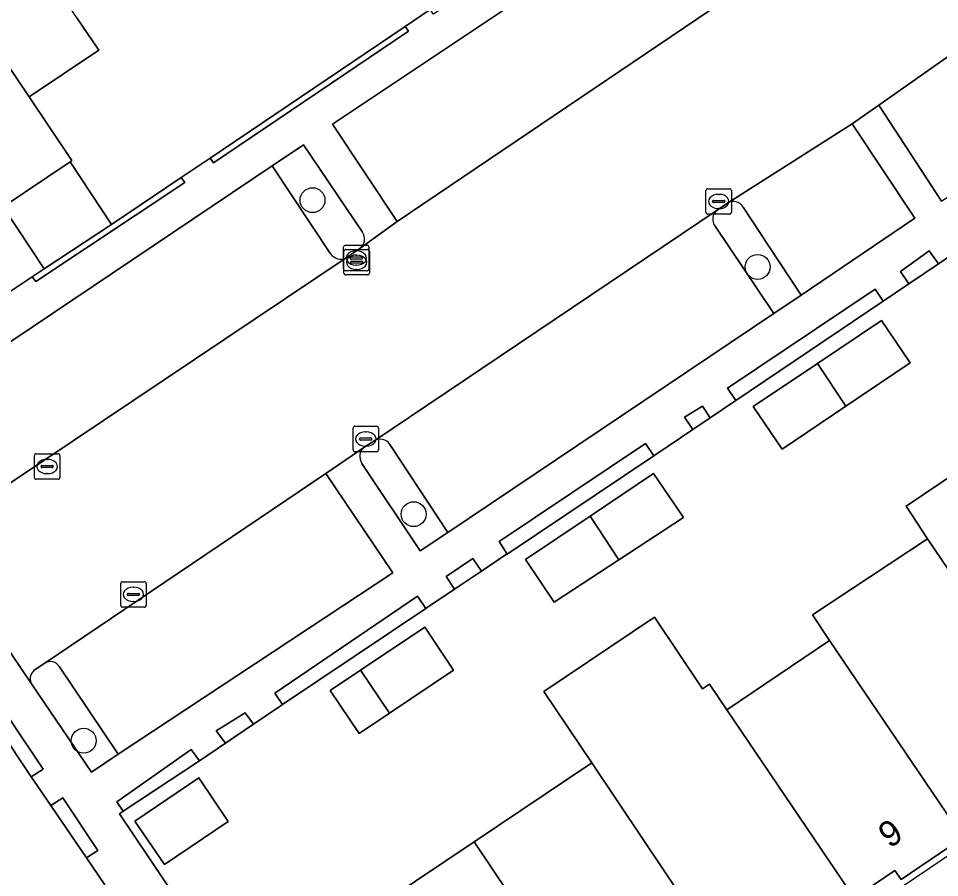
# Model space of a CAD drawing. Extents: x 158793 to 159888, y 384317 to 385256.
# Drawn here: x 159074.77 to 159110.93, y 384807.77 to 384841.48 of the extents above; entities that cross this region are included whole.
import ezdxf

# ---------------------------------------------------------------- set-up
doc = ezdxf.new("R2010")
doc.units = 0
for name, color, linetype in [('IMGEO_Boom', 7, 'Continuous'), ('IMGEO_Erf', 7, 'Continuous'), ('IMGEO_Groenvoorziening', 7, 'Continuous'), ('IMGEO_Haag', 7, 'Continuous'), ('IMGEO_Kolk', 7, 'Continuous'), ('IMGEO_Pand', 7, 'Continuous'), ('IMGEO_Pand_nummerreeks', 7, 'Continuous'), ('IMGEO_Pand_overbouw', 7, 'Continuous'), ('IMGEO_Parkeervlak_open', 7, 'Continuous'), ('IMGEO_Rijbaan_lokaal_open', 7, 'Continuous'), ('IMGEO_Voetpad_open', 7, 'Continuous')]:
    doc.layers.add(name, color=color, linetype=linetype)

msp = doc.modelspace()

# ---------------------------------------------------------------- linework, layer by layer
at = {"layer": 'IMGEO_Boom'}
for centre in [(159086.313, 384834.351), (159103.788, 384831.732), (159090.283, 384822.028), (159077.329, 384813.136)]:
    msp.add_circle(centre, 0.489, dxfattribs=at)
at = {"layer": 'IMGEO_Erf'}
for points in [[(159077.066, 384841.508), (159077.918, 384840.237), (159075.183, 384838.409), (159076.867, 384835.906), (159076.8, 384835.861), (159078.427, 384833.399), (159081.154, 384835.237), (159082.293, 384836.005), (159089.949, 384841.167), (159090.931, 384841.829)], [(159111.827, 384832.488), (159110.891, 384831.855), (159109.725, 384831.067), (159108.717, 384830.386), (159102.93, 384826.487), (159102.898, 384826.465), (159101.924, 384825.807), (159101.242, 384825.346), (159099.79, 384824.365), (159099.711, 384824.312), (159093.951, 384820.464), (159093.933, 384820.452), (159092.944, 384819.788), (159091.89, 384819.08), (159090.818, 384818.36), (159090.768, 384818.326), (159085.136, 384814.554), (159084.998, 384814.462), (159083.993, 384813.783), (159082.899, 384813.045), (159081.871, 384812.35), (159078.883, 384810.368), (159078.735, 384810.27), (159082.907, 384804.048)], [(159088.05, 384806.077), (159092.666, 384809.17), (159097.281, 384812.263), (159095.398, 384815.073), (159099.745, 384817.985), (159101.628, 384815.176), (159101.897, 384815.356), (159102.574, 384814.354), (159106.613, 384817.067), (159105.946, 384818.075), (159110.461, 384821.064), (159109.622, 384822.336), (159114.303, 384825.494)], [(159078.157, 384807.476), (159077.433, 384808.542), (159076.038, 384810.594), (159075.364, 384811.587), (159075.272, 384811.724), (159071.518, 384817.338)]]:
    msp.add_lwpolyline(points, dxfattribs=at)
for points in [[(159068.588, 384838.769), (159060.689, 384833.468), (159062.069, 384831.391), (159063.72, 384832.585), (159063.886, 384832.704), (159068.07, 384826.541), (159074.322, 384830.685), (159075.31, 384831.34), (159075.347, 384831.364), (159075.783, 384831.652), (159074.169, 384834.095), (159072.491, 384832.968)], [(159104.747, 384824.579), (159103.618, 384826.251), (159106.134, 384827.939), (159108.649, 384829.627), (159109.781, 384827.965), (159107.256, 384826.266)], [(159100.877, 384821.891), (159098.34, 384820.231), (159095.803, 384818.57), (159094.675, 384820.248), (159097.211, 384821.956), (159099.694, 384823.628)], [(159091.849, 384815.909), (159089.332, 384814.221), (159088.138, 384813.42), (159087.008, 384815.105), (159088.202, 384815.904), (159090.721, 384817.59)], [(159083.003, 384809.973), (159080.496, 384808.279), (159079.343, 384809.985), (159081.847, 384811.677)]]:
    msp.add_lwpolyline(points, close=True, dxfattribs=at)
at = {"layer": 'IMGEO_Groenvoorziening'}
for points in [[(159090.085, 384840.982), (159089.949, 384841.167), (159082.293, 384836.005), (159082.427, 384835.822)], [(159081.298, 384835.04), (159081.154, 384835.237), (159078.427, 384833.399), (159075.783, 384831.652), (159075.347, 384831.364), (159075.31, 384831.34), (159075.447, 384831.156)], [(159110.891, 384831.855), (159110.527, 384832.364), (159109.396, 384831.552), (159109.725, 384831.067)], [(159108.717, 384830.386), (159108.408, 384830.852), (159102.6, 384826.978), (159102.93, 384826.487)], [(159101.624, 384826.273), (159100.917, 384825.831), (159101.242, 384825.346), (159101.924, 384825.807)], [(159099.711, 384824.312), (159099.382, 384824.799), (159093.642, 384820.952), (159093.951, 384820.464)], [(159092.944, 384819.788), (159092.611, 384820.282), (159091.563, 384819.579), (159091.89, 384819.08)], [(159090.768, 384818.326), (159090.437, 384818.806), (159084.836, 384815.005), (159085.136, 384814.554)], [(159071.973, 384817.629), (159071.518, 384817.338), (159075.272, 384811.724), (159075.74, 384812.019)], [(159083.993, 384813.783), (159083.672, 384814.232), (159082.536, 384813.528), (159082.899, 384813.045)], [(159081.871, 384812.35), (159081.549, 384812.797), (159078.627, 384810.737), (159078.883, 384810.368)], [(159076.511, 384810.898), (159076.038, 384810.594), (159077.433, 384808.542), (159077.887, 384808.825)]]:
    msp.add_lwpolyline(points, close=True, dxfattribs=at)
for points in [[(159088.279, 384833.096), (159085.957, 384836.518), (159084.728, 384835.693)], [(159084.728, 384835.693), (159087.02, 384832.246)], [(159102.612, 384834.24), (159102.194, 384833.959)], [(159102.121, 384833.328), (159104.423, 384829.902), (159105.492, 384830.629), (159104.229, 384832.548), (159103.221, 384834.08)], [(159087.632, 384832.088), (159088.175, 384832.452)], [(159088.718, 384824.897), (159088.369, 384824.672)], [(159088.254, 384824.015), (159090.543, 384820.586), (159091.625, 384821.312), (159089.353, 384824.764)], [(159075.799, 384816.181), (159075.384, 384815.901)], [(159075.3, 384815.33), (159077.638, 384811.899), (159078.686, 384812.61), (159076.379, 384816.031)]]:
    msp.add_lwpolyline(points, dxfattribs=at)
for centre, radius, start, end in [((159102.834, 384833.848), 0.451, 30.9881, 119.5711), ((159102.47, 384833.607), 0.447, 128.1535, 218.6482), ((159087.861, 384832.833), 0.493, 309.4484, 32.2045), ((159087.419, 384832.526), 0.487, 215.0444, 296.0037), ((159088.968, 384824.509), 0.462, 33.5529, 122.788), ((159088.637, 384824.286), 0.47, 124.8306, 215.3127), ((159076.018, 384815.831), 0.413, 28.9369, 122.0627), ((159075.659, 384815.569), 0.432, 129.6681, 213.5943)]:
    msp.add_arc(centre, radius, start, end, dxfattribs=at)
at = {"layer": 'IMGEO_Haag'}
for points in [[(159090.085, 384840.982), (159089.949, 384841.167), (159082.293, 384836.005), (159082.427, 384835.822)], [(159081.298, 384835.04), (159081.154, 384835.237), (159078.427, 384833.399), (159075.783, 384831.652), (159075.347, 384831.364), (159075.31, 384831.34), (159075.447, 384831.156)], [(159110.891, 384831.855), (159110.527, 384832.364), (159109.396, 384831.552), (159109.725, 384831.067)], [(159108.717, 384830.386), (159108.408, 384830.852), (159102.6, 384826.978), (159102.93, 384826.487)], [(159101.624, 384826.273), (159100.917, 384825.831), (159101.242, 384825.346), (159101.924, 384825.807)], [(159099.711, 384824.312), (159099.382, 384824.799), (159093.642, 384820.952), (159093.951, 384820.464)], [(159092.944, 384819.788), (159092.611, 384820.282), (159091.563, 384819.579), (159091.89, 384819.08)], [(159090.768, 384818.326), (159090.437, 384818.806), (159084.836, 384815.005), (159085.136, 384814.554)], [(159071.973, 384817.629), (159071.518, 384817.338), (159075.272, 384811.724), (159075.74, 384812.019)], [(159083.993, 384813.783), (159083.672, 384814.232), (159082.536, 384813.528), (159082.899, 384813.045)], [(159081.871, 384812.35), (159081.549, 384812.797), (159078.627, 384810.737), (159078.883, 384810.368)], [(159076.511, 384810.898), (159076.038, 384810.594), (159077.433, 384808.542), (159077.887, 384808.825)]]:
    msp.add_lwpolyline(points, close=True, dxfattribs=at)
at = {"layer": 'IMGEO_Kolk'}
for p, q in [((159101.76, 384833.874), (159101.76, 384834.726)), ((159101.835, 384834.8), (159102.687, 384834.8)), ((159102.248, 384834.58), (159102.273, 384834.58)), ((159102.761, 384834.726), (159102.761, 384833.874)), ((159102.019, 384834.294), (159102.019, 384834.306)), ((159102.457, 384834.257), (159102.059, 384834.257)), ((159102.062, 384834.343), (159102.46, 384834.343)), ((159102.503, 384834.306), (159102.503, 384834.294)), ((159102.271, 384834.02), (159102.246, 384834.02)), ((159102.687, 384833.8), (159101.835, 384833.8)), ((159087.529, 384831.653), (159087.529, 384832.505)), ((159087.604, 384832.579), (159088.456, 384832.579)), ((159087.619, 384832.416), (159088.471, 384832.416)), ((159088.53, 384832.505), (159088.53, 384831.653)), ((159087.544, 384831.49), (159087.544, 384832.342)), ((159087.788, 384832.073), (159087.788, 384832.085)), ((159088.226, 384832.036), (159087.828, 384832.036)), ((159087.831, 384832.122), (159088.229, 384832.122)), ((159088.017, 384832.359), (159088.042, 384832.359)), ((159088.032, 384832.196), (159088.057, 384832.196)), ((159088.272, 384832.085), (159088.272, 384832.073)), ((159088.545, 384832.342), (159088.545, 384831.49)), ((159087.803, 384831.91), (159087.803, 384831.922)), ((159088.241, 384831.873), (159087.843, 384831.873)), ((159087.846, 384831.959), (159088.244, 384831.959)), ((159088.04, 384831.799), (159088.015, 384831.799)), ((159088.287, 384831.922), (159088.287, 384831.91)), ((159088.456, 384831.579), (159087.604, 384831.579)), ((159088.471, 384831.416), (159087.619, 384831.416)), ((159088.055, 384831.636), (159088.03, 384831.636)), ((159087.904, 384824.55), (159087.904, 384825.402)), ((159087.979, 384825.476), (159088.831, 384825.476)), ((159088.392, 384825.256), (159088.417, 384825.256)), ((159088.905, 384825.402), (159088.905, 384824.55)), ((159088.163, 384824.97), (159088.163, 384824.982)), ((159088.601, 384824.933), (159088.203, 384824.933)), ((159088.206, 384825.019), (159088.604, 384825.019)), ((159088.647, 384824.982), (159088.647, 384824.97)), ((159088.831, 384824.476), (159087.979, 384824.476)), ((159088.415, 384824.696), (159088.39, 384824.696)), ((159075.394, 384823.473), (159075.394, 384824.325)), ((159075.469, 384824.399), (159076.321, 384824.399)), ((159075.882, 384824.179), (159075.907, 384824.179)), ((159076.395, 384824.325), (159076.395, 384823.473)), ((159075.653, 384823.893), (159075.653, 384823.905)), ((159076.091, 384823.856), (159075.693, 384823.856)), ((159075.696, 384823.942), (159076.094, 384823.942)), ((159076.137, 384823.905), (159076.137, 384823.893)), ((159076.321, 384823.399), (159075.469, 384823.399)), ((159075.905, 384823.619), (159075.88, 384823.619)), ((159078.856, 384819.378), (159079.708, 384819.378)), ((159078.781, 384818.452), (159078.781, 384819.304)), ((159079.269, 384819.158), (159079.294, 384819.158)), ((159079.782, 384819.304), (159079.782, 384818.452)), ((159079.04, 384818.872), (159079.04, 384818.884)), ((159079.478, 384818.835), (159079.08, 384818.835)), ((159079.083, 384818.921), (159079.481, 384818.921)), ((159079.524, 384818.884), (159079.524, 384818.872)), ((159079.708, 384818.378), (159078.856, 384818.378)), ((159079.292, 384818.598), (159079.267, 384818.598))]:
    msp.add_line(p, q, dxfattribs=at)
for points in [[(159101.76, 384833.874), (159101.76, 384834.726)], [(159101.835, 384834.8), (159102.687, 384834.8)], [(159102.761, 384834.726), (159102.761, 384833.874)], [(159102.687, 384833.8), (159101.835, 384833.8)], [(159087.529, 384831.653), (159087.529, 384832.505)], [(159087.604, 384832.579), (159088.456, 384832.579)], [(159087.619, 384832.416), (159088.471, 384832.416)], [(159088.53, 384832.505), (159088.53, 384831.653)], [(159087.544, 384831.49), (159087.544, 384832.342)], [(159088.545, 384832.342), (159088.545, 384831.49)], [(159088.456, 384831.579), (159087.604, 384831.579)], [(159088.471, 384831.416), (159087.619, 384831.416)], [(159087.904, 384824.55), (159087.904, 384825.402)], [(159087.979, 384825.476), (159088.831, 384825.476)], [(159088.905, 384825.402), (159088.905, 384824.55)], [(159088.831, 384824.476), (159087.979, 384824.476)], [(159075.394, 384823.473), (159075.394, 384824.325)], [(159075.469, 384824.399), (159076.321, 384824.399)], [(159076.395, 384824.325), (159076.395, 384823.473)], [(159076.321, 384823.399), (159075.469, 384823.399)], [(159078.856, 384819.378), (159079.708, 384819.378)], [(159078.781, 384818.452), (159078.781, 384819.304)], [(159079.782, 384819.304), (159079.782, 384818.452)], [(159079.708, 384818.378), (159078.856, 384818.378)]]:
    msp.add_lwpolyline(points, dxfattribs=at)
for centre, radius, start, end in [((159101.837, 384834.724), 0.0765, 91.552, 178.448), ((159101.837, 384834.724), 0.0765, 91.552, 178.448), ((159102.685, 384834.724), 0.0765, 1.552, 88.448), ((159102.685, 384834.724), 0.0765, 1.552, 88.448), ((159102.059, 384834.303), 0.0403, 85.8775, 175.7526), ((159102.056, 384834.293), 0.0366, 178.938, 274.7102), ((159102.46, 384834.3), 0.043, 264.8664, 352.4533), ((159102.464, 384834.305), 0.0386, 1.7309, 96.639), ((159101.837, 384833.876), 0.0765, 181.552, 268.448), ((159101.837, 384833.876), 0.0765, 181.552, 268.448), ((159102.685, 384833.876), 0.0765, 271.552, 358.448), ((159102.685, 384833.876), 0.0765, 271.552, 358.448), ((159087.606, 384832.503), 0.0765, 91.552, 178.448), ((159087.606, 384832.503), 0.0765, 91.552, 178.448), ((159087.621, 384832.34), 0.0765, 91.552, 178.448), ((159087.621, 384832.34), 0.0765, 91.552, 178.448), ((159088.454, 384832.503), 0.0765, 1.552, 88.448), ((159088.454, 384832.503), 0.0765, 1.552, 88.448), ((159088.469, 384832.34), 0.0765, 1.552, 88.448), ((159088.469, 384832.34), 0.0765, 1.552, 88.448), ((159087.828, 384832.082), 0.0403, 85.8775, 175.7526), ((159087.825, 384832.072), 0.0366, 178.938, 274.7102), ((159088.229, 384832.079), 0.043, 264.8664, 352.4533), ((159088.233, 384832.084), 0.0386, 1.7309, 96.639), ((159087.843, 384831.919), 0.0403, 85.8775, 175.7526), ((159087.84, 384831.909), 0.0366, 178.938, 274.7102), ((159088.244, 384831.916), 0.043, 264.8664, 352.4533), ((159088.248, 384831.921), 0.0386, 1.7309, 96.639), ((159087.606, 384831.655), 0.0765, 181.552, 268.448), ((159087.606, 384831.655), 0.0765, 181.552, 268.448), ((159087.621, 384831.492), 0.0765, 181.552, 268.448), ((159087.621, 384831.492), 0.0765, 181.552, 268.448), ((159088.454, 384831.655), 0.0765, 271.552, 358.448), ((159088.454, 384831.655), 0.0765, 271.552, 358.448), ((159088.469, 384831.492), 0.0765, 271.552, 358.448), ((159088.469, 384831.492), 0.0765, 271.552, 358.448), ((159087.981, 384825.4), 0.0765, 91.552, 178.448), ((159087.981, 384825.4), 0.0765, 91.552, 178.448), ((159088.829, 384825.4), 0.0765, 1.552, 88.448), ((159088.829, 384825.4), 0.0765, 1.552, 88.448), ((159088.203, 384824.979), 0.0403, 85.8775, 175.7526), ((159088.2, 384824.969), 0.0366, 178.938, 274.7102), ((159088.604, 384824.976), 0.043, 264.8664, 352.4533), ((159088.608, 384824.981), 0.0386, 1.7309, 96.639), ((159087.981, 384824.552), 0.0765, 181.552, 268.448), ((159087.981, 384824.552), 0.0765, 181.552, 268.448), ((159088.829, 384824.552), 0.0765, 271.552, 358.448), ((159088.829, 384824.552), 0.0765, 271.552, 358.448), ((159075.471, 384824.323), 0.0765, 91.552, 178.448), ((159075.471, 384824.323), 0.0765, 91.552, 178.448), ((159076.319, 384824.323), 0.0765, 1.552, 88.448), ((159076.319, 384824.323), 0.0765, 1.552, 88.448), ((159075.693, 384823.902), 0.0403, 85.8775, 175.7526), ((159075.69, 384823.892), 0.0366, 178.938, 274.7102), ((159076.094, 384823.899), 0.043, 264.8664, 352.4533), ((159076.098, 384823.904), 0.0386, 1.7309, 96.639), ((159075.471, 384823.475), 0.0765, 181.552, 268.448), ((159075.471, 384823.475), 0.0765, 181.552, 268.448), ((159076.319, 384823.475), 0.0765, 271.552, 358.448), ((159076.319, 384823.475), 0.0765, 271.552, 358.448), ((159078.858, 384819.302), 0.0765, 91.552, 178.448), ((159078.858, 384819.302), 0.0765, 91.552, 178.448), ((159079.706, 384819.302), 0.0765, 1.552, 88.448), ((159079.706, 384819.302), 0.0765, 1.552, 88.448), ((159079.08, 384818.881), 0.0403, 85.8775, 175.7526), ((159079.077, 384818.871), 0.0366, 178.938, 274.7102), ((159079.481, 384818.878), 0.043, 264.8664, 352.4533), ((159079.485, 384818.883), 0.0386, 1.7309, 96.639), ((159078.858, 384818.454), 0.0765, 181.552, 268.448), ((159078.858, 384818.454), 0.0765, 181.552, 268.448), ((159079.706, 384818.454), 0.0765, 271.552, 358.448), ((159079.706, 384818.454), 0.0765, 271.552, 358.448)]:
    msp.add_arc(centre, radius, start, end, dxfattribs=at)
for centre, major_axis, ratio, start_param, end_param in [((159102.247, 384834.3), (-0.387, 0.002), 0.722429, 4.712389, 7.853982), ((159102.272, 384834.3), (-0.39, 0.002), 0.717154, 1.570796, 4.712389), ((159088.016, 384832.079), (-0.387, 0.002), 0.722429, 4.712389, 7.853982), ((159088.031, 384831.916), (-0.387, 0.002), 0.722429, 4.712389, 7.853982), ((159088.041, 384832.079), (-0.39, 0.002), 0.717154, 1.570796, 4.712389), ((159088.056, 384831.916), (-0.39, 0.002), 0.717154, 1.570796, 4.712389), ((159088.391, 384824.976), (-0.387, 0.002), 0.722429, 4.712389, 7.853982), ((159088.416, 384824.976), (-0.39, 0.002), 0.717154, 1.570796, 4.712389), ((159075.881, 384823.899), (-0.387, 0.002), 0.722429, 4.712389, 7.853982), ((159075.906, 384823.899), (-0.39, 0.002), 0.717154, 1.570796, 4.712389), ((159079.268, 384818.878), (-0.387, 0.002), 0.722429, 4.712389, 7.853982), ((159079.293, 384818.878), (-0.39, 0.002), 0.717154, 1.570796, 4.712389)]:
    msp.add_ellipse(centre, major_axis=major_axis, ratio=ratio, start_param=start_param, end_param=end_param, dxfattribs=at)
at = {"layer": 'IMGEO_Pand'}
for points in [[(159071.41, 384844.017), (159069.015, 384842.403), (159065.595, 384847.481), (159055.74, 384840.842), (159057.463, 384838.274), (159060.012, 384834.476), (159060.689, 384833.468), (159068.588, 384838.769), (159072.491, 384832.968), (159074.169, 384834.095), (159076.8, 384835.861), (159076.867, 384835.906), (159075.183, 384838.409)], [(159074.148, 384845.861), (159071.41, 384844.017), (159075.183, 384838.409), (159077.918, 384840.237), (159077.066, 384841.508)], [(159076.8, 384835.861), (159074.169, 384834.095), (159075.783, 384831.652), (159078.427, 384833.399)], [(159108.649, 384829.627), (159106.134, 384827.939), (159107.256, 384826.266), (159109.781, 384827.965)], [(159107.256, 384826.266), (159106.134, 384827.939), (159103.618, 384826.251), (159104.747, 384824.579)], [(159114.303, 384825.494), (159109.622, 384822.336), (159110.461, 384821.064), (159115.657, 384813.391), (159116.048, 384813.653), (159116.553, 384813.991), (159116.202, 384814.517), (159116.19, 384814.536), (159117.337, 384815.3), (159117.581, 384814.933), (159119.501, 384816.211), (159119.613, 384816.043), (159120.347, 384816.535)], [(159100.877, 384821.891), (159099.694, 384823.628), (159097.211, 384821.956), (159098.34, 384820.231)], [(159098.34, 384820.231), (159097.211, 384821.956), (159094.675, 384820.248), (159095.803, 384818.57)], [(159110.461, 384821.064), (159105.946, 384818.075), (159106.613, 384817.067), (159111.996, 384809.117), (159112.909, 384809.729), (159112.543, 384810.279), (159113.69, 384811.044), (159113.935, 384810.677), (159115.853, 384811.957), (159115.969, 384811.784), (159116.884, 384812.399), (159116.048, 384813.653), (159115.657, 384813.391)], [(159102.574, 384814.354), (159101.897, 384815.356), (159101.628, 384815.176), (159099.745, 384817.985), (159095.398, 384815.073), (159097.281, 384812.263), (159103.302, 384803.278), (159103.94, 384803.706), (159103.559, 384804.259), (159104.696, 384805.042), (159104.923, 384804.712), (159106.822, 384806.02), (159107.001, 384805.762), (159107.957, 384806.404)], [(159088.202, 384815.904), (159089.332, 384814.221), (159091.849, 384815.909), (159090.721, 384817.59)], [(159106.613, 384817.067), (159102.574, 384814.354), (159107.957, 384806.404), (159108.42, 384806.715), (159108.04, 384807.273), (159109.181, 384808.049), (159109.429, 384807.685), (159111.336, 384808.981), (159111.48, 384808.77), (159111.996, 384809.117)], [(159088.202, 384815.904), (159087.008, 384815.105), (159088.138, 384813.42), (159089.332, 384814.221)], [(159097.281, 384812.263), (159092.666, 384809.17), (159098.689, 384800.181), (159099.461, 384800.699), (159099.084, 384801.251), (159100.221, 384802.028), (159100.47, 384801.663), (159102.372, 384802.964), (159102.518, 384802.751), (159103.302, 384803.278)], [(159079.343, 384809.985), (159080.496, 384808.279), (159083.003, 384809.973), (159081.847, 384811.677)], [(159092.666, 384809.17), (159088.05, 384806.077), (159088.734, 384805.056), (159094.077, 384797.083), (159094.975, 384797.686), (159094.602, 384798.239), (159095.74, 384799.006), (159095.986, 384798.641), (159097.898, 384799.93), (159098.029, 384799.737), (159098.689, 384800.181)]]:
    msp.add_lwpolyline(points, close=True, dxfattribs=at)
at = {"layer": 'IMGEO_Pand_overbouw'}
msp.add_lwpolyline([(159111.336, 384808.981), (159109.429, 384807.685), (159109.181, 384808.049), (159108.04, 384807.273), (159108.42, 384806.715), (159111.48, 384808.77)], close=True, dxfattribs=at)
at = {"layer": 'IMGEO_Parkeervlak_open'}
msp.add_lwpolyline([(159104.508, 384843.556), (159102.016, 384847.29), (159087.091, 384837.328), (159089.638, 384833.512)], close=True, dxfattribs=at)
for points in [[(159113.354, 384841.459), (159108.541, 384838.083), (159111.004, 384834.317), (159115.557, 384837.375)], [(159107.503, 384837.351), (159102.612, 384834.24)], [(159103.221, 384834.08), (159104.229, 384832.548), (159105.492, 384830.629), (159109.963, 384833.641), (159107.503, 384837.351)], [(159087.02, 384832.246), (159084.728, 384835.693), (159069.856, 384825.722), (159072.174, 384822.313)], [(159102.194, 384833.959), (159088.718, 384824.897)], [(159104.423, 384829.902), (159102.121, 384833.328)], [(159072.133, 384821.72), (159087.632, 384832.088)], [(159089.353, 384824.764), (159091.625, 384821.312), (159104.423, 384829.902)], [(159089.469, 384819.721), (159086.842, 384823.618), (159075.799, 384816.181)], [(159076.379, 384816.031), (159078.686, 384812.61), (159089.469, 384819.721)]]:
    msp.add_lwpolyline(points, dxfattribs=at)
for centre, radius, start, end in [((159102.834, 384833.848), 0.451, 30.9881, 119.5711), ((159102.47, 384833.607), 0.447, 128.1535, 218.6482), ((159087.419, 384832.526), 0.487, 215.0444, 296.0037), ((159088.968, 384824.509), 0.462, 33.5529, 122.788), ((159076.018, 384815.831), 0.413, 28.9369, 122.0627)]:
    msp.add_arc(centre, radius, start, end, dxfattribs=at)
at = {"layer": 'IMGEO_Rijbaan_lokaal_open'}
for points in [[(159113.834, 384849.703), (159106.576, 384844.821), (159106.05, 384844.49), (159106.015, 384844.469), (159104.508, 384843.556), (159089.638, 384833.512), (159088.175, 384832.452), (159087.632, 384832.088), (159072.133, 384821.72), (159071.724, 384821.446)], [(159075.384, 384815.901), (159075.799, 384816.181), (159086.842, 384823.618), (159088.369, 384824.672), (159088.718, 384824.897), (159102.194, 384833.959), (159102.612, 384834.24), (159107.503, 384837.351), (159108.541, 384838.083), (159113.354, 384841.459)], [(159071.105, 384821.539), (159075.3, 384815.33)]]:
    msp.add_lwpolyline(points, dxfattribs=at)
msp.add_arc((159075.659, 384815.569), 0.432, 129.6681, 213.5943, dxfattribs=at)
at = {"layer": 'IMGEO_Voetpad_open'}
for points in [[(159112.654, 384856.176), (159106.762, 384852.228), (159106.618, 384852.407), (159105.586, 384851.711), (159105.732, 384851.524), (159100.083, 384847.713), (159097.049, 384845.666), (159096.913, 384845.863), (159095.98, 384845.234), (159096.108, 384845.039), (159095.297, 384844.495), (159091.065, 384841.654), (159090.931, 384841.829), (159089.949, 384841.167), (159090.085, 384840.982), (159082.427, 384835.822), (159082.293, 384836.005), (159081.154, 384835.237), (159081.298, 384835.04), (159075.447, 384831.156), (159075.31, 384831.34), (159074.322, 384830.685)], [(159088.175, 384832.452), (159089.638, 384833.512), (159087.091, 384837.328), (159102.016, 384847.29), (159104.508, 384843.556), (159106.015, 384844.469)], [(159111.004, 384834.317), (159108.541, 384838.083), (159107.503, 384837.351), (159109.963, 384833.641), (159105.492, 384830.629), (159104.423, 384829.902), (159091.625, 384821.312), (159090.543, 384820.586), (159088.254, 384824.015)], [(159075.3, 384815.33), (159071.105, 384821.539), (159071.091, 384821.56), (159068.788, 384824.985), (159069.856, 384825.722), (159084.728, 384835.693), (159085.957, 384836.518), (159088.279, 384833.096)], [(159082.907, 384804.048), (159078.735, 384810.27), (159078.883, 384810.368), (159078.627, 384810.737), (159081.549, 384812.797), (159081.871, 384812.35), (159082.899, 384813.045), (159082.536, 384813.528), (159083.672, 384814.232), (159083.993, 384813.783), (159084.998, 384814.462), (159085.136, 384814.554), (159084.836, 384815.005), (159090.437, 384818.806), (159090.768, 384818.326), (159090.818, 384818.36), (159091.89, 384819.08), (159091.563, 384819.579), (159092.611, 384820.282), (159092.944, 384819.788), (159093.933, 384820.452), (159093.951, 384820.464), (159093.642, 384820.952), (159099.382, 384824.799), (159099.711, 384824.312), (159099.79, 384824.365), (159101.242, 384825.346), (159100.917, 384825.831), (159101.624, 384826.273), (159101.924, 384825.807), (159102.898, 384826.465), (159102.93, 384826.487), (159102.6, 384826.978), (159108.408, 384830.852), (159108.717, 384830.386), (159109.725, 384831.067), (159109.396, 384831.552), (159110.527, 384832.364), (159110.891, 384831.855), (159111.827, 384832.488)], [(159088.369, 384824.672), (159086.842, 384823.618), (159089.469, 384819.721), (159078.686, 384812.61), (159077.638, 384811.899), (159075.3, 384815.33)], [(159071.973, 384817.629), (159075.74, 384812.019), (159075.272, 384811.724), (159075.364, 384811.587), (159076.038, 384810.594), (159076.511, 384810.898), (159077.887, 384808.825), (159077.433, 384808.542), (159078.157, 384807.476)], [(159111.336, 384808.981), (159109.429, 384807.685), (159109.181, 384808.049), (159108.04, 384807.273)]]:
    msp.add_lwpolyline(points, dxfattribs=at)
for centre, radius, start, end in [((159087.861, 384832.833), 0.493, 309.4484, 32.2045), ((159088.637, 384824.286), 0.47, 124.8306, 215.3127)]:
    msp.add_arc(centre, radius, start, end, dxfattribs=at)

# ---------------------------------------------------------------- texts
at = {"layer": 'IMGEO_Pand_nummerreeks'}
msp.add_text('9', height=1, rotation=33.8905, dxfattribs=at).set_placement((159108.968, 384808.89))

doc.saveas('drawing.dxf')
